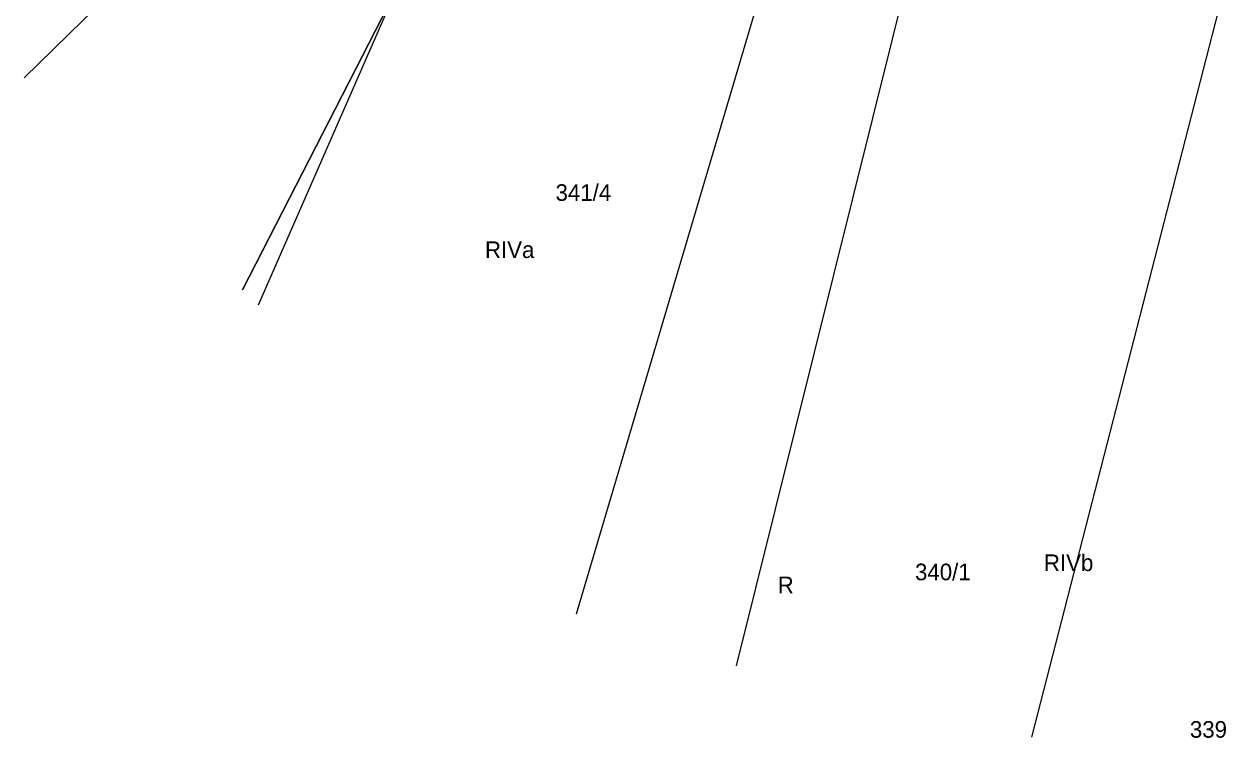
# Model space of a CAD drawing. Extents: x 7467189 to 7469366, y 5491487 to 5492734.
# Drawn here: x 7467818.6 to 7467927.1, y 5491622.8 to 5491687.2 of the extents above; entities that cross this region are included whole.
import ezdxf

# ---------------------------------------------------------------- set-up
doc = ezdxf.new("R2010")
doc.units = 0
for name, color, linetype in [('209-oznaczenie konturu klasyfikacyjnego', 7, 'Continuous'), ('210-oznaczenie konturu użytku gruntowego', 7, 'Continuous'), ('211-numer działki ewidencyjnej', 7, 'Continuous'), ('217-kontur klasyfikacyjny', 7, 'Continuous'), ('218-kontur użytku gruntowego', 7, 'Continuous'), ('219-działka ewidencyjna', 7, 'Continuous')]:
    doc.layers.add(name, color=color, linetype=linetype)

msp = doc.modelspace()

# ---------------------------------------------------------------- linework, layer by layer
at = {"layer": '217-kontur klasyfikacyjny'}
for points in [[(7467852.15, 5491690.17), (7467838.35, 5491663.24)], [(7467852.15, 5491690.17), (7467839.78, 5491661.85)], [(7467868.49, 5491633.99), (7467885.09, 5491690.04)]]:
    msp.add_lwpolyline(points, dxfattribs=at)
at = {"layer": '218-kontur użytku gruntowego'}
for points in [[(7467838.35, 5491663.24), (7467852.15, 5491690.17)], [(7467852.15, 5491690.17), (7467839.78, 5491661.85)]]:
    msp.add_lwpolyline(points, dxfattribs=at)
at = {"layer": '219-działka ewidencyjna'}
for points in [[(7467818.65, 5491682.35), (7467843.92, 5491707.09)], [(7467882.93, 5491629.29), (7467902.25, 5491707.03)], [(7467909.58, 5491622.87), (7467926.94, 5491690.51)], [(7467838.35, 5491663.24), (7467852.15, 5491690.17)], [(7467852.15, 5491690.17), (7467839.78, 5491661.85)]]:
    msp.add_lwpolyline(points, dxfattribs=at)

# ---------------------------------------------------------------- texts
at = {"layer": '209-oznaczenie konturu klasyfikacyjnego'}
for s, p in [('RIVa', (7467860.23, 5491666.1)), ('RIVb', (7467910.66, 5491637.85))]:
    msp.add_text(s, height=1.5, dxfattribs=at).set_placement(p)
at = {"layer": '210-oznaczenie konturu użytku gruntowego'}
msp.add_text('R', height=1.5, dxfattribs=at).set_placement((7467886.64, 5491635.85))
at = {"layer": '211-numer działki ewidencyjnej'}
for s, p in [('341/4', (7467866.6, 5491671.26)), ('340/1', (7467899.03, 5491637.02)), ('339', (7467923.83, 5491622.81))]:
    msp.add_text(s, height=1.5, dxfattribs=at).set_placement(p)

doc.saveas('drawing.dxf')
